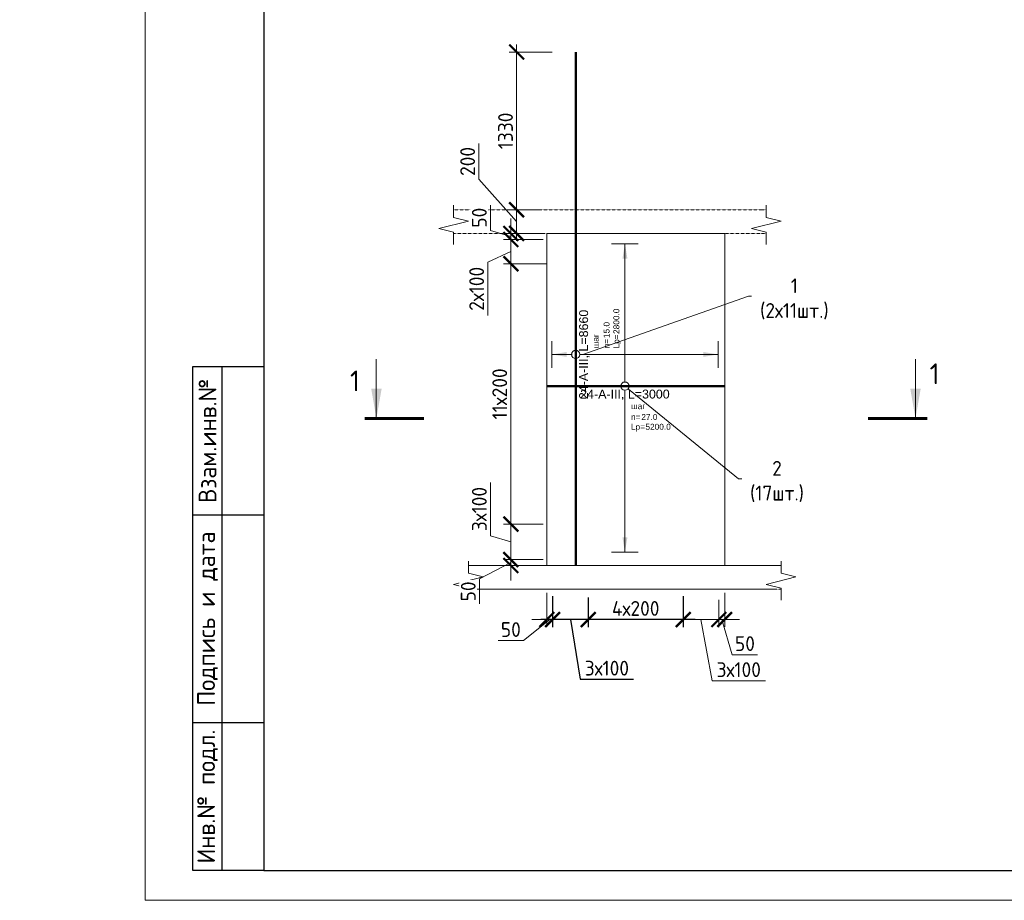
# Model space of a CAD drawing. Header units: millimetres. Extents: x 263826 to 1718326, y -423071 to 70137.
# Tile 335 of 486: x 635115 to 651712, y -198192 to -183342. Entities that reach past the tile are written whole.
import ezdxf
from ezdxf import colors
from ezdxf.entities.mleader import LeaderData, LeaderLine
from ezdxf.enums import TextEntityAlignment as Align
from ezdxf.math import Vec2, Vec3

# ---------------------------------------------------------------- set-up
doc = ezdxf.new("R2010")
doc.units = ezdxf.units.MM
doc.set_wipeout_variables(frame=1)
doc.linetypes.add('01 Штриховая _4 мм_', pattern=[6, 3.5, -2.5])
for name, color, linetype, lineweight in [('AF_Perekritie', 90, 'Continuous', 18), ('AF_Stena', 90, 'Continuous', 18), ('KR_Fundament', 253, 'Continuous', 18), ('АрмСтер', 2, 'Continuous', 50), ('Выноски', 20, 'Continuous', 20), ('подоснова', 151, 'Continuous', 5), ('размер', 1, 'Continuous', 25), ('РАЗМЕРЫ', 1, 'Continuous', 9), ('Текст', 7, 'Continuous', 25), ('ТОНКИЕ', 7, 'Continuous', 9)]:
    doc.layers.add(name, color=color, linetype=linetype, lineweight=lineweight)
doc.layers.add('PDF7_Text', color=7, linetype='Continuous')
doc.layers.add('ТОЛСТЫЕ_ОСНОВНЫЕ', color=6, linetype='Continuous')
doc.layers.add('АрмСтер_атрибуты', color=2, linetype='Continuous', lineweight=0, plot=False)
doc.styles.add('GOST-2.304_Type-B', font='GOST_Common.ttf')
doc.styles.add('PDF Times New Roman', font='times.ttf')
doc.styles.get("Standard").update_dxf_attribs({"font": 'arial.ttf'})
doc.styles.add('style1', font='GOST_Common.ttf', dxfattribs={"height": 500})
doc.styles.add('Аннотативный', font='arial.ttf')
doc.styles.add('ГОСТ', font='GOST_Common.ttf')
doc.dimstyles.new('мой 25', dxfattribs={"dimscale": 100, "dimtxt": 2.5, "dimasz": 2.5, "dimexe": 1.25, "dimexo": 0.625, "dimtad": 1, "dimdec": 0, "dimlfac": 0.5, "dimtxsty": 'GOST-2.304_Type-B', "dimblk": 'ARCHTICK', "dimcen": 2.5, "dimdle": 1.25, "dimaunit": 1, "dimadec": 1, "dimazin": 2, "dimtfac": 1, "dimtdec": 0, "dimtmove": 1, "dimatfit": 3, "dimfxl": 6, "dimfxlon": 1, "dimtfill": 1, "dimlwd": -1, "dimlwe": -1, "dimarcsym": 0})
doc.dimstyles.new('СПДС', dxfattribs={"dimscale": 100, "dimtxt": 2.5, "dimasz": 2.5, "dimexe": 1.25, "dimexo": 0, "dimtad": 1, "dimdec": 0, "dimtxsty": 'GOST-2.304_Type-B', "dimblk": 'ARCHTICK', "dimcen": 2.5, "dimdle": 2, "dimadec": 0, "dimazin": 2, "dimtfac": 0.75, "dimtdec": 0, "dimtmove": 1, "dimatfit": 3, "dimfxl": 1, "dimtolj": 1, "dimarcsym": 1})

# ---------------------------------------------------------------- blocks, each defined once
blk = doc.blocks.new('штамп кж1.1')
at = {"layer": 'PDF7_Text', "insert": (410912, -84467), "char_height": 180, "width": 6881.02, "attachment_point": 7, "style": 'PDF Times New Roman'}
blk.add_mtext('\\pi1015.18152;Жилой дом со встроенными помещениями \\P\\pi311.27381;общественно-делового и коммерческого назначения на \\P\\pi667.38051;первом этаже здания и встроенно-пристроенным \\P\\pi874.76335;поликлиническим учреждением (поз. 2.2-2.3)', dxfattribs=at)
at = {"layer": 'Текст', "color": 7, "insert": (411117, -81801), "char_height": 250, "attachment_point": 1, "style": 'ГОСТ'}
blk.add_mtext_dynamic_manual_height_columns('\\pi594.35517;{\\fTimes New Roman|b0|i0|c204|p18;\\C256;Строительство жилого комплекса со  встроенными помещениями \\P\\pi1441.86779;общественного-делового, коммерческого назначения и \\P\\pi41.3631;поликлиническим учреждением по адресу: г. Чита, ул. 1-я Коллективная}', width=11543.07, gutter_width=12.5, heights=[0], dxfattribs=at)
blk = doc.blocks.new('*U46')
at = {"layer": 'ТОЛСТЫЕ_ОСНОВНЫЕ'}
for p, q in [((8, 5), (8, 90)), ((8, 90), (20, 90)), ((13, 5), (13, 90)), ((8, 65), (20, 65)), ((8, 30), (20, 30)), ((20, 5), (8, 5))]:
    blk.add_line(p, q, dxfattribs=at)
at = {"layer": 'ТОЛСТЫЕ_ОСНОВНЫЕ', "color": 6}
blk.add_lwpolyline([(20, 5), (415, 5), (415, 292), (20, 292)], close=True, dxfattribs=at)
at = {"layer": 'ТОНКИЕ'}
blk.add_lwpolyline([(0, 0), (420, 0), (420, 297), (0, 297)], close=True, dxfattribs=at)
at = {"layer": 'Текст', "style": 'style1'}
for s, p in [('Взам.инв.№', (10.5, 77.5)), ('Подпись и дата', (10.5, 47.5)), ('Инв.№ подл.', (10.5, 17.5))]:
    blk.add_text(s, height=3, rotation=90, dxfattribs=at).set_placement(p, align=Align.MIDDLE)
blk = doc.blocks.new('_None')
blk = doc.blocks.new('*U63')
at = {"layer": 'РАЗМЕРЫ'}
for p, q in [((112.5, 1200), (-112.5, 1200)), ((112.5, -1400), (-112.5, -1400))]:
    blk.add_line(p, q, dxfattribs=at)
at = {"layer": 'РАЗМЕРЫ', "ltscale": 15}
blk.add_line((0, -1400), (0, 1200), dxfattribs=at)
at = {"layer": 'РАЗМЕРЫ'}
for points in [[(0, 1200), (20.9, 1074.8), (-20.9, 1074.8)], [(0, -1400), (20.9, -1274.8), (-20.9, -1274.8)]]:
    blk.add_solid(points, dxfattribs=at)
at = {"layer": 'АрмСтер_атрибуты', "color": 215, "ltscale": 15, "style": 'Аннотативный'}
for s, p in [('шаг', (51.4, -194.2)), ('n=', (51.4, -285.1)), ('Lр=', (50.2, -367.8))]:
    blk.add_text(s, height=50, dxfattribs=at).set_placement(p)
at = {"layer": 'АрмСтер_атрибуты', "style": 'Аннотативный', "flags": 8}
blk.add_attdef('ПОЗ', (110, 29.6), '', height=75, dxfattribs=at)
at = {"layer": 'АрмСтер_атрибуты', "flags": 9}
for tag, p in [('МАССА', (-1033.5, -10.5)), ('ОБОЗНАЧЕНИЕ', (-1033.5, -124.4))]:
    blk.add_attdef(tag, p, '', height=75, dxfattribs=at)
at = {"layer": 'АрмСтер_атрибуты', "color": 215, "style": 'Аннотативный'}
for tag, p, flags in [('ШАГ', (190.9, -194.2), 10), ('КОЛ', (138, -285.1), 8), ('ШИРИНА', (172.9, -367.8), 8)]:
    blk.add_attdef(tag, p, '', height=50, dxfattribs=dict(at, flags=flags))
at = {"linetype": 'Continuous', "lineweight": 0}
blk.add_wipeout([(35, 0), (28.3, 20.6), (10.8, 33.3), (-10.8, 33.3), (-28.3, 20.6), (-35, 0), (-28.3, -20.6), (-10.8, -33.3), (10.8, -33.3), (28.3, -20.6)], dxfattribs=at)
at = {"color": 0, "linetype": 'ByBlock', "lineweight": -2, "ltscale": 100}
blk.add_line((-657.5, 0), (842.5, 0), dxfattribs=at)
at = {"layer": 'РАЗМЕРЫ'}
blk.add_circle((0, 0), 35, dxfattribs=at)
at = {"layer": 'АрмСтер_атрибуты', "style": 'Аннотативный', "flags": 8}
blk.add_attdef('НАИМЕНОВАНИЕ', text='', height=75, dxfattribs=at).set_placement((0, -29.3), align=Align.TOP_CENTER)
blk = doc.blocks.new('*U564')
at = {"layer": 'РАЗМЕРЫ'}
for p, q in [((112.5, 200), (-112.5, 200)), ((112.5, -1200), (-112.5, -1200))]:
    blk.add_line(p, q, dxfattribs=at)
at = {"layer": 'РАЗМЕРЫ', "ltscale": 15}
blk.add_line((0, -1200), (0, 200), dxfattribs=at)
at = {"layer": 'РАЗМЕРЫ'}
for points in [[(0, 200), (20.9, 74.8), (-20.9, 74.8)], [(0, -1200), (20.9, -1074.8), (-20.9, -1074.8)]]:
    blk.add_solid(points, dxfattribs=at)
at = {"layer": 'АрмСтер_атрибуты', "color": 215, "ltscale": 15, "style": 'Аннотативный'}
for s, p in [('шаг', (51.4, -194.2)), ('n=', (51.4, -285.1)), ('Lр=', (50.2, -367.8))]:
    blk.add_text(s, height=50, dxfattribs=at).set_placement(p)
at = {"layer": 'АрмСтер_атрибуты', "style": 'Аннотативный', "flags": 8}
blk.add_attdef('ПОЗ', (110, 29.6), '', height=75, dxfattribs=at)
at = {"layer": 'АрмСтер_атрибуты', "flags": 9}
for tag, p in [('МАССА', (-2096, -10.5)), ('ОБОЗНАЧЕНИЕ', (-2096, -124.4))]:
    blk.add_attdef(tag, p, '', height=75, dxfattribs=at)
at = {"layer": 'АрмСтер_атрибуты', "color": 215, "style": 'Аннотативный'}
for tag, p, flags in [('ШАГ', (190.9, -194.2), 10), ('КОЛ', (138, -285.1), 8), ('ШИРИНА', (172.9, -367.8), 8)]:
    blk.add_attdef(tag, p, '', height=50, dxfattribs=dict(at, flags=flags))
at = {"linetype": 'Continuous', "lineweight": 0}
blk.add_wipeout([(35, 0), (28.3, 20.6), (10.8, 33.3), (-10.8, 33.3), (-28.3, 20.6), (-35, 0), (-28.3, -20.6), (-10.8, -33.3), (10.8, -33.3), (28.3, -20.6)], dxfattribs=at)
at = {"color": 0, "linetype": 'ByBlock', "lineweight": -2, "ltscale": 100}
blk.add_line((-1780, 0), (2550, 0), dxfattribs=at)
at = {"layer": 'РАЗМЕРЫ'}
blk.add_circle((0, 0), 35, dxfattribs=at)
at = {"layer": 'АрмСтер_атрибуты', "style": 'Аннотативный', "flags": 8}
blk.add_attdef('НАИМЕНОВАНИЕ', text='', height=75, dxfattribs=at).set_placement((0, -29.3), align=Align.TOP_CENTER)
blk = doc.blocks.new('_ArchTick')
at = {"color": 0, "linetype": 'ByBlock', "const_width": 0.15}
blk.add_lwpolyline([(-0.5, -0.5), (0.5, 0.5)], dxfattribs=at)
blk = doc.blocks.new('*D446')
at = {"layer": 'DEFPOINTS', "color": 0, "transparency": 16777216}
for p in [(646999, -192947), (646899, -193062), (646999, -193457)]:
    blk.add_point(p, dxfattribs=at)
at = {"layer": 'РАЗМЕРЫ', "color": 0, "linetype": 'Continuous', "transparency": 16777216}
for p, q in [((646999, -193009), (646999, -193582)), ((646899, -193125), (646899, -193582)), ((646899, -193457), (646649, -193457)), ((646899, -193457), (646999, -193457)), ((646899, -193457), (646999, -193457)), ((646949, -193457), (647127, -194051)), ((646999, -193457), (647249, -193457)), ((647127, -194051), (647552, -194051))]:
    blk.add_line(p, q, dxfattribs=at)
at = {"layer": 'РАЗМЕРЫ', "color": 0, "transparency": 16777216, "xscale": 250, "yscale": 250, "zscale": 250}
blk.add_blockref('_ArchTick', (646899, -193457), dxfattribs=at)
at = {"layer": 'РАЗМЕРЫ', "color": 0, "transparency": 16777216, "xscale": 250, "yscale": 250, "zscale": 250, "rotation": 180}
blk.add_blockref('_ArchTick', (646999, -193457), dxfattribs=at)
at = {"layer": 'РАЗМЕРЫ', "color": 0, "lineweight": 0, "transparency": 16777216, "insert": (647340, -193863), "char_height": 250, "attachment_point": 5, "style": 'GOST-2.304_Type-B', "bg_fill": 3, "box_fill_scale": 1.1, "bg_fill_color": 256, "bg_fill_true_color": 13158600, "bg_fill_transparency": 0}
blk.add_mtext('50', dxfattribs=at)
blk = doc.blocks.new('*D447')
at = {"layer": 'DEFPOINTS', "color": 0, "transparency": 16777216}
for p in [(643999, -192947), (644099, -193062), (643999, -193457)]:
    blk.add_point(p, dxfattribs=at)
at = {"layer": 'РАЗМЕРЫ', "color": 0, "linetype": 'Continuous', "transparency": 16777216}
for p, q in [((643999, -193009), (643999, -193582)), ((644099, -193125), (644099, -193582)), ((644049, -193457), (643607, -193813)), ((643999, -193457), (643749, -193457)), ((644099, -193457), (643999, -193457)), ((644099, -193457), (643999, -193457)), ((644099, -193457), (644349, -193457)), ((643607, -193813), (643182, -193813))]:
    blk.add_line(p, q, dxfattribs=at)
at = {"layer": 'РАЗМЕРЫ', "color": 0, "transparency": 16777216, "xscale": 250, "yscale": 250, "zscale": 250}
blk.add_blockref('_ArchTick', (643999, -193457), dxfattribs=at)
at = {"layer": 'РАЗМЕРЫ', "color": 0, "transparency": 16777216, "xscale": 250, "yscale": 250, "zscale": 250, "rotation": 180}
blk.add_blockref('_ArchTick', (644099, -193457), dxfattribs=at)
at = {"layer": 'РАЗМЕРЫ', "color": 0, "lineweight": 0, "transparency": 16777216, "insert": (643394, -193626), "char_height": 250, "attachment_point": 5, "style": 'GOST-2.304_Type-B', "bg_fill": 3, "box_fill_scale": 1.1, "bg_fill_color": 256, "bg_fill_true_color": 13158600, "bg_fill_transparency": 0}
blk.add_mtext('50', dxfattribs=at)
blk = doc.blocks.new('*D448')
at = {"layer": 'DEFPOINTS', "color": 0, "transparency": 16777216}
for p in [(646299, -193063, 720), (646899, -193163), (646299, -193458)]:
    blk.add_point(p, dxfattribs=at)
at = {"layer": 'РАЗМЕРЫ', "color": 0, "linetype": 'Continuous', "transparency": 16777216}
for p, q in [((646299, -193159), (646299, -193583)), ((646899, -193225), (646899, -193583)), ((647024, -193458), (646174, -193458)), ((646599, -193458), (646786, -194490)), ((646786, -194490), (647686, -194490))]:
    blk.add_line(p, q, dxfattribs=at)
at = {"layer": 'РАЗМЕРЫ', "color": 0, "transparency": 16777216, "xscale": 250, "yscale": 250, "zscale": 250, "rotation": 180}
blk.add_blockref('_ArchTick', (646299, -193458), dxfattribs=at)
at = {"layer": 'РАЗМЕРЫ', "color": 0, "transparency": 16777216, "xscale": 250, "yscale": 250, "zscale": 250}
blk.add_blockref('_ArchTick', (646899, -193458), dxfattribs=at)
at = {"layer": 'РАЗМЕРЫ', "color": 0, "lineweight": 0, "transparency": 16777216, "insert": (647236, -194302), "char_height": 250, "attachment_point": 5, "style": 'GOST-2.304_Type-B', "bg_fill": 3, "box_fill_scale": 1.1, "bg_fill_color": 256, "bg_fill_true_color": 13158600, "bg_fill_transparency": 0}
blk.add_mtext('3х100', dxfattribs=at)
blk = doc.blocks.new('*D449')
at = {"layer": 'DEFPOINTS', "color": 0, "transparency": 16777216}
for p in [(644699, -193083, 720), (646299, -193063, 720), (644699, -193458)]:
    blk.add_point(p, dxfattribs=at)
at = {"layer": 'размер', "color": 0, "lineweight": -2, "transparency": 16777216}
for p, q in [((644699, -193083), (644699, -193583)), ((646299, -193063), (646299, -193583)), ((646499, -193458), (644499, -193458))]:
    blk.add_line(p, q, dxfattribs=at)
at = {"layer": 'размер', "color": 0, "lineweight": -2, "transparency": 16777216, "xscale": 250, "yscale": 250, "zscale": 250, "rotation": 180}
blk.add_blockref('_ArchTick', (644699, -193458), dxfattribs=at)
at = {"layer": 'размер', "color": 0, "lineweight": -2, "transparency": 16777216, "xscale": 250, "yscale": 250, "zscale": 250}
blk.add_blockref('_ArchTick', (646299, -193458), dxfattribs=at)
at = {"layer": 'размер', "color": 0, "transparency": 16777216, "insert": (645499, -193270), "char_height": 250, "attachment_point": 5, "style": 'GOST-2.304_Type-B'}
blk.add_mtext('\\A1;4х200', dxfattribs=at)
blk = doc.blocks.new('*D450')
at = {"layer": 'DEFPOINTS', "color": 0, "transparency": 16777216}
for p in [(644098, -193064, 720), (644699, -193163), (644098, -193458)]:
    blk.add_point(p, dxfattribs=at)
at = {"layer": 'размер', "color": 0, "lineweight": -2, "transparency": 16777216}
for p, q in [((644098, -193064), (644098, -193583)), ((644699, -193163), (644699, -193583)), ((644899, -193458), (643898, -193458)), ((644398, -193458), (644563, -194465)), ((644563, -194465), (645463, -194465))]:
    blk.add_line(p, q, dxfattribs=at)
at = {"layer": 'размер', "color": 0, "lineweight": -2, "transparency": 16777216, "xscale": 250, "yscale": 250, "zscale": 250, "rotation": 180}
blk.add_blockref('_ArchTick', (644098, -193458), dxfattribs=at)
at = {"layer": 'размер', "color": 0, "lineweight": -2, "transparency": 16777216, "xscale": 250, "yscale": 250, "zscale": 250}
blk.add_blockref('_ArchTick', (644699, -193458), dxfattribs=at)
at = {"layer": 'размер', "color": 0, "transparency": 16777216, "insert": (645013, -194277), "char_height": 250, "attachment_point": 5, "style": 'GOST-2.304_Type-B'}
blk.add_mtext('\\A1;3х100', dxfattribs=at)
blk = doc.blocks.new('*D499')
at = {"layer": 'DEFPOINTS', "color": 0, "lineweight": 0, "transparency": 16777216}
for p in [(643492, -186547), (643960, -186547), (643960, -186947)]:
    blk.add_point(p, dxfattribs=at)
at = {"layer": 'РАЗМЕРЫ', "color": 0, "linetype": 'Continuous', "transparency": 16777216}
for p, q in [((642853, -186032), (642853, -185432)), ((643492, -186747), (642853, -186032)), ((643898, -186547), (643367, -186547)), ((643492, -187072), (643492, -186422)), ((643898, -186947), (643367, -186947))]:
    blk.add_line(p, q, dxfattribs=at)
at = {"layer": 'РАЗМЕРЫ', "color": 0, "transparency": 16777216, "xscale": 250, "yscale": 250, "zscale": 250}
for p, rotation in [((643492, -186547), 90), ((643492, -186947), 270)]:
    blk.add_blockref('_ArchTick', p, dxfattribs=dict(at, rotation=rotation))
at = {"layer": 'РАЗМЕРЫ', "color": 0, "lineweight": 0, "transparency": 16777216, "insert": (642666, -185732), "char_height": 250, "attachment_point": 5, "rotation": 90, "style": 'GOST-2.304_Type-B', "bg_fill": 3, "box_fill_scale": 1.1, "bg_fill_color": 256, "bg_fill_true_color": 13158600, "bg_fill_transparency": 0}
blk.add_mtext('200', dxfattribs=at)
blk = doc.blocks.new('*D459')
at = {"layer": 'DEFPOINTS', "color": 0, "transparency": 16777216}
for p in [(643492, -183887), (644607, -183887), (643960, -186547)]:
    blk.add_point(p, dxfattribs=at)
at = {"layer": 'РАЗМЕРЫ', "color": 0, "linetype": 'Continuous', "transparency": 16777216}
for p, q in [((644092, -183887), (643367, -183887)), ((643492, -186672), (643492, -183762)), ((643898, -186547), (643367, -186547))]:
    blk.add_line(p, q, dxfattribs=at)
at = {"layer": 'РАЗМЕРЫ', "color": 0, "transparency": 16777216, "xscale": 250, "yscale": 250, "zscale": 250}
for p, rotation in [((643492, -183887), 90), ((643492, -186547), 270)]:
    blk.add_blockref('_ArchTick', p, dxfattribs=dict(at, rotation=rotation))
at = {"layer": 'РАЗМЕРЫ', "color": 0, "lineweight": 0, "transparency": 16777216, "insert": (643304, -185217), "char_height": 250, "attachment_point": 5, "rotation": 90, "style": 'GOST-2.304_Type-B', "bg_fill": 3, "box_fill_scale": 1.1, "bg_fill_color": 256, "bg_fill_true_color": 13158600, "bg_fill_transparency": 0}
blk.add_mtext('1330', dxfattribs=at)
blk = doc.blocks.new('*D565')
at = {"layer": 'DEFPOINTS', "color": 0, "transparency": 16777216}
for p in [(643394, -186947), (643999, -186947), (643999, -187047)]:
    blk.add_point(p, dxfattribs=at)
at = {"layer": 'РАЗМЕРЫ', "color": 0, "linetype": 'Continuous', "transparency": 16777216}
for p, q in [((643051, -186894), (643051, -186469)), ((643394, -186947), (643394, -186697)), ((643394, -186997), (643051, -186894)), ((643937, -186947), (643269, -186947)), ((643937, -187047), (643269, -187047)), ((643394, -187047), (643394, -186947)), ((643394, -187047), (643394, -186947)), ((643394, -187047), (643394, -187297))]:
    blk.add_line(p, q, dxfattribs=at)
at = {"layer": 'РАЗМЕРЫ', "color": 0, "transparency": 16777216, "xscale": 250, "yscale": 250, "zscale": 250}
for p, rotation in [((643394, -186947), 270), ((643394, -187047), 90)]:
    blk.add_blockref('_ArchTick', p, dxfattribs=dict(at, rotation=rotation))
at = {"layer": 'РАЗМЕРЫ', "color": 0, "lineweight": 0, "transparency": 16777216, "insert": (642863, -186681), "char_height": 250, "attachment_point": 5, "rotation": 90, "style": 'GOST-2.304_Type-B', "bg_fill": 3, "box_fill_scale": 1.1, "bg_fill_color": 256, "bg_fill_true_color": 13158600, "bg_fill_transparency": 0}
blk.add_mtext('50', dxfattribs=at)
blk = doc.blocks.new('*D745')
at = {"layer": 'DEFPOINTS', "color": 0, "transparency": 16777216}
for p in [(643394, -192447), (643999, -192447), (643999, -192547)]:
    blk.add_point(p, dxfattribs=at)
at = {"layer": 'РАЗМЕРЫ', "color": 0, "linetype": 'Continuous', "transparency": 16777216}
for p, q in [((643394, -192447), (643394, -192197)), ((643394, -192497), (642863, -192770)), ((643937, -192447), (643269, -192447)), ((643394, -192547), (643394, -192447)), ((643394, -192547), (643394, -192447)), ((643937, -192547), (643269, -192547)), ((643394, -192547), (643394, -192797)), ((642863, -192770), (642863, -193195))]:
    blk.add_line(p, q, dxfattribs=at)
at = {"layer": 'РАЗМЕРЫ', "color": 0, "transparency": 16777216, "xscale": 250, "yscale": 250, "zscale": 250}
for p, rotation in [((643394, -192447), 270), ((643394, -192547), 90)]:
    blk.add_blockref('_ArchTick', p, dxfattribs=dict(at, rotation=rotation))
at = {"layer": 'РАЗМЕРЫ', "color": 0, "lineweight": 0, "transparency": 16777216, "insert": (642676, -192983), "char_height": 250, "attachment_point": 5, "rotation": 90, "style": 'GOST-2.304_Type-B', "bg_fill": 3, "box_fill_scale": 1.1, "bg_fill_color": 256, "bg_fill_true_color": 13158600, "bg_fill_transparency": 0}
blk.add_mtext('50', dxfattribs=at)
blk = doc.blocks.new('*D746')
at = {"layer": 'DEFPOINTS', "color": 0, "transparency": 16777216}
for p in [(643999, -187047), (643394, -187457), (643687, -187457)]:
    blk.add_point(p, dxfattribs=at)
at = {"layer": 'РАЗМЕРЫ', "color": 0, "linetype": 'Continuous', "transparency": 16777216}
for p, q in [((643937, -187047), (643269, -187047)), ((643394, -186922), (643394, -187582)), ((643394, -187252), (643006, -187430)), ((643006, -187430), (643006, -188330)), ((643624, -187457), (643269, -187457))]:
    blk.add_line(p, q, dxfattribs=at)
at = {"layer": 'РАЗМЕРЫ', "color": 0, "transparency": 16777216, "xscale": 250, "yscale": 250, "zscale": 250}
for p, rotation in [((643394, -187047), 90), ((643394, -187457), 270)]:
    blk.add_blockref('_ArchTick', p, dxfattribs=dict(at, rotation=rotation))
at = {"layer": 'РАЗМЕРЫ', "color": 0, "lineweight": 0, "transparency": 16777216, "insert": (642818, -187880), "char_height": 250, "attachment_point": 5, "rotation": 90, "style": 'GOST-2.304_Type-B', "bg_fill": 3, "box_fill_scale": 1.1, "bg_fill_color": 256, "bg_fill_true_color": 13158600, "bg_fill_transparency": 0}
blk.add_mtext('2х100', dxfattribs=at)
blk = doc.blocks.new('*D1743')
at = {"layer": 'DEFPOINTS', "color": 0, "transparency": 16777216}
for p in [(643394, -191847), (643999, -191847), (643900, -192447)]:
    blk.add_point(p, dxfattribs=at)
at = {"layer": 'РАЗМЕРЫ', "color": 0, "linetype": 'Continuous', "transparency": 16777216}
for p, q in [((643051, -192044), (643051, -191144)), ((643937, -191847), (643269, -191847)), ((643394, -192572), (643394, -191722)), ((643394, -192147), (643051, -192044)), ((643837, -192447), (643269, -192447))]:
    blk.add_line(p, q, dxfattribs=at)
at = {"layer": 'РАЗМЕРЫ', "color": 0, "transparency": 16777216, "xscale": 250, "yscale": 250, "zscale": 250}
for p, rotation in [((643394, -191847), 90), ((643394, -192447), 270)]:
    blk.add_blockref('_ArchTick', p, dxfattribs=dict(at, rotation=rotation))
at = {"layer": 'РАЗМЕРЫ', "color": 0, "lineweight": 0, "transparency": 16777216, "insert": (642863, -191594), "char_height": 250, "attachment_point": 5, "rotation": 90, "style": 'GOST-2.304_Type-B', "bg_fill": 3, "box_fill_scale": 1.1, "bg_fill_color": 256, "bg_fill_true_color": 13158600, "bg_fill_transparency": 0}
blk.add_mtext('3х100', dxfattribs=at)
blk = doc.blocks.new('*D1744')
at = {"layer": 'DEFPOINTS', "color": 0, "transparency": 16777216}
for p in [(643394, -187457), (644059, -187457), (643968, -191847)]:
    blk.add_point(p, dxfattribs=at)
at = {"layer": 'РАЗМЕРЫ', "color": 0, "linetype": 'Continuous', "transparency": 16777216}
for p, q in [((643394, -191972), (643394, -187332)), ((643994, -187457), (643269, -187457)), ((643906, -191847), (643269, -191847))]:
    blk.add_line(p, q, dxfattribs=at)
at = {"layer": 'РАЗМЕРЫ', "color": 0, "transparency": 16777216, "xscale": 250, "yscale": 250, "zscale": 250}
for p, rotation in [((643394, -187457), 90), ((643394, -191847), 270)]:
    blk.add_blockref('_ArchTick', p, dxfattribs=dict(at, rotation=rotation))
at = {"layer": 'РАЗМЕРЫ', "color": 0, "lineweight": 0, "transparency": 16777216, "insert": (643207, -189652), "char_height": 250, "attachment_point": 5, "rotation": 90, "style": 'GOST-2.304_Type-B', "bg_fill": 3, "box_fill_scale": 1.1, "bg_fill_color": 256, "bg_fill_true_color": 13158600, "bg_fill_transparency": 0}
blk.add_mtext('11х200', dxfattribs=at)

msp = doc.modelspace()

# ---------------------------------------------------------------- hatches: boundary and pattern name
at = {"layer": 'Выноски'}
for points in [[(641128.22313, -190064.69806), (641216.38662, -189564.69803), (641040.05963, -189564.69803)], [(650214.93341, -190064.69806), (650303.09691, -189564.69803), (650126.76992, -189564.69803)]]:
    msp.add_hatch(color=256, dxfattribs=at).paths.add_polyline_path(points, flags=0)

# ---------------------------------------------------------------- linework, layer by layer
at = {"layer": 'AF_Perekritie', "linetype": '01 Штриховая _4 мм_', "lineweight": 9}
for p, q in [((647619.05167, -186546.71297, 3100), (642428.2227, -186546.71297, 3100)), ((647619.15089, -186546.71297, 3100), (647700.50726, -186546.71297, 3100)), ((647700.50726, -186946.71297, 3100), (647619.15089, -186946.71297, 3100)), ((647869.15089, -192546.71297, 3100), (647950.50726, -192546.71297, 3100)), ((647950.50726, -192946.71297, 3100), (647869.15089, -192946.71297, 3100))]:
    msp.add_line(p, q, dxfattribs=at)
at = {"layer": 'AF_Perekritie', "linetype": '01 Штриховая _4 мм_', "lineweight": 0}
msp.add_line((642428.2227, -186946.71297, 3100), (647619.05167, -186946.71297, 3100), dxfattribs=at)
at = {"layer": 'AF_Stena', "lineweight": 0}
for p, q in [((646499.00178, -186946.71297, 3100), (643999.00178, -186946.71297, 3100)), ((643999.00178, -186946.71297, 3100), (643999.00178, -192426.71297, 3100)), ((646999.00178, -192426.71297, 3100), (646999.00178, -186946.71297, 3100))]:
    msp.add_line(p, q, dxfattribs=at)
at = {"layer": 'AF_Stena', "lineweight": 20, "elevation": 3100}
for points in [[(642428.2227, -186621.71297), (642428.2227, -186471.71297)], [(647700.50726, -186621.71297), (647700.50726, -186471.71297)], [(642428.2227, -186621.71297), (642428.2227, -186676.71317)], [(642428.2227, -186676.71317), (642678.2227, -186739.21317)], [(647700.50726, -186621.71297), (647700.50726, -186676.71317)], [(647700.50726, -186676.71317), (647950.50726, -186739.21317)], [(642678.2227, -186739.21317), (642178.2227, -186864.21317)], [(642178.2227, -186864.21317), (642428.2227, -186926.71317)], [(647950.50726, -186739.21317), (647450.50726, -186864.21317)], [(647450.50726, -186864.21317), (647700.50726, -186926.71317)], [(642428.2227, -186926.71317), (642428.2227, -186981.71337)], [(642428.2227, -186981.71337), (642428.2227, -187131.71337)], [(647700.50726, -186926.71317), (647700.50726, -186981.71337)], [(647700.50726, -186981.71337), (647700.50726, -187131.71337)], [(642678.2227, -192621.71297), (642678.2227, -192471.71297)], [(647950.50726, -192621.71297), (647950.50726, -192471.71297)], [(642678.2227, -192621.71297), (642678.2227, -192676.71317)], [(642678.2227, -192676.71317), (642928.2227, -192739.21317)], [(647950.50726, -192621.71297), (647950.50726, -192676.71317)], [(647950.50726, -192676.71317), (648200.50726, -192739.21317)], [(642928.2227, -192739.21317), (642428.2227, -192864.21317)], [(648200.50726, -192739.21317), (647700.50726, -192864.21317)], [(642428.2227, -192864.21317), (642678.2227, -192926.71317)], [(642678.2227, -192926.71317), (642678.2227, -192981.71337)], [(642678.2227, -192981.71337), (642678.2227, -193131.71337)], [(647700.50726, -192864.21317), (647950.50726, -192926.71317)], [(647950.50726, -192926.71317), (647950.50726, -192981.71337)], [(647950.50726, -192981.71337), (647950.50726, -193131.71337)]]:
    msp.add_lwpolyline(points, dxfattribs=at)
at = {"layer": 'Выноски'}
for p, q in [((641125.08527, -190064.69806, 3100), (641125.08527, -189064.69804, 3100)), ((650214.93341, -190064.69806, 3100), (650214.93341, -189064.698, 3100))]:
    msp.add_line(p, q, dxfattribs=at)
at = {"layer": 'Выноски', "elevation": 3100}
for points in [[(641928.22317, -190064.69806, 50, 50, 0), (640928.22312, -190064.69806, 50, 50, 0)], [(649414.93337, -190064.69806, 50, 50, 0), (650414.93342, -190064.69806, 50, 50, 0)]]:
    msp.add_lwpolyline(points, format="xyseb", dxfattribs=at)

# ---------------------------------------------------------------- block references
at = {"xscale": 100, "yscale": 100, "zscale": 100}
msp.add_blockref('*U46', (637230.77, -198191.77617, 3100), dxfattribs=at)
at = {"layer": 'размер'}
for p in [(120612.64314, -111557.55482, 3100), (165719.48801, -111557.55482, 3100)]:
    msp.add_blockref('штамп кж1.1', p, dxfattribs=at)

# ---------------------------------------------------------------- texts
at = {"layer": 'Выноски', "style": 'GOST-2.304_Type-B'}
for height, p in [(350.00002, (650454.30049, -189487.83097, 3100)), (350.00001, (640682.97974, -189607.64678, 3100))]:
    msp.add_text('1', height=height, dxfattribs=at).set_placement(p)
at = {"layer": 'Текст', "color": 7, "char_height": 250, "attachment_point": 1, "style": 'ГОСТ'}
for s, insert in [('\\pi3500;{\\C0;\\P\\pi1371.59091;План пилонов} 2-5-го этажа{\\H1.83333x; }', (480882.14484, -196191.77617, 3100)), ('\\pi3500;{\\C256;\\P\\pi2264.39394;Пилон П1 (2-5ЭТ)}', (531470.96759, -196191.77617, 3100)), ('\\pi3500;{\\C256;\\P\\pi2239.39394;Пилон П2 (2-5ЭТ)}', (576577.81247, -196191.77617, 3100)), ('\\pi3500;{\\C256;\\P\\pi2282.19697;Пилон П3(2-5ЭТ)}', (621684.65734, -196191.77617, 3100))]:
    msp.add_mtext_dynamic_manual_height_columns(s, width=7000, gutter_width=12.5, heights=[1500], dxfattribs=dict(at, insert=insert))

# ---------------------------------------------------------------- leaders
at = {"layer": 'подоснова'}
ml = msp.add_multileader_mtext('Standard', dxfattribs=at)
ml.set_content('1 (2х11шт.)', color=256, style='GOST-2.304_Type-B')
ml.set_leader_properties(color=256, linetype='ByLayer', lineweight=15)
ml.set_arrow_properties(name='NONE')
ml.build(insert=Vec2(0, 0))
ml.multileader.update_dxf_attribs({"text_left_attachment_type": 6, "text_right_attachment_type": 6, "dogleg_length": 10, "arrow_head_size": 18})
ctx = ml.context
ctx.base_point, ctx.char_height, ctx.arrow_head_size, ctx.landing_gap_size, ctx.plane_origin = Vec3(647410.2416, -188004.1229, 3100), 250, 18, 20, Vec3(644202.9474, -186671.03838, 3100)
ctx.left_attachment, ctx.right_attachment, ctx.text_align_type = 6, 6, 1
notes = []
notes.append((ctx, [(0, (1, 1, 0), (647400.2416, -188004.1229, 3100), (1, 0), 10, [(0, [(644606.84059, -188986.71297, 3100)], 0, [])])]))
ctx.mtext.insert, ctx.mtext.width, ctx.mtext.alignment, ctx.mtext.flow_direction = Vec3(648173.04463, -187704.1229, 3100), 22.8977991, 2, 5
ml = msp.add_multileader_mtext('Standard', dxfattribs=at)
ml.set_content('2 (17шт.)', color=256, style='GOST-2.304_Type-B')
ml.set_leader_properties(color=256, linetype='ByLayer', lineweight=15)
ml.set_arrow_properties(name='NONE')
ml.build(insert=Vec2(0, 0))
ml.multileader.update_dxf_attribs({"text_left_attachment_type": 6, "text_right_attachment_type": 6, "dogleg_length": 10, "arrow_head_size": 18})
ctx = ml.context
ctx.base_point, ctx.char_height, ctx.arrow_head_size, ctx.landing_gap_size, ctx.plane_origin = Vec3(647242.68679, -191083.22642, 3100), 250, 18, 20, Vec3(644476.83419, -189712.05631, 3100)
ctx.left_attachment, ctx.right_attachment, ctx.text_align_type = 6, 6, 1
notes.append((ctx, [(0, (1, 1, 0), (647232.68679, -191083.22642, 3100), (1, 0), 10, [(0, [(645317.41915, -189521.09383, 3100)], 0, [])])]))
ctx.mtext.insert, ctx.mtext.width, ctx.mtext.alignment, ctx.mtext.flow_direction = Vec3(647880.48982, -190783.22642, 3100), 22.8977991, 2, 5
for ctx, leaders in notes:
    for number, flags, end, landing, length, lines in leaders:
        leader = LeaderData()
        leader.index, (leader.has_last_leader_line, leader.has_dogleg_vector, leader.attachment_direction) = number, flags
        leader.last_leader_point, leader.dogleg_vector, leader.dogleg_length = Vec3(end), Vec3(landing), length
        for number, points, colour, breaks in lines:
            line = LeaderLine()
            line.index, line.vertices, line.color, line.breaks = number, Vec3.list(points), colors.encode_raw_color(colour), breaks
            leader.lines.append(line)
        ctx.leaders.append(leader)

# ---------------------------------------------------------------- next in the draw order: block references
at = {"layer": 'АрмСтер', "ltscale": 15}
ref = msp.add_blockref('*U63', (645317.41915, -189521.09383, 3100), dxfattribs=dict(at, xscale=2, yscale=2, zscale=2))
ref.add_attrib('НАИМЕНОВАНИЕ', '24-A-III, L=3000', dxfattribs={"layer": 'АрмСтер_атрибуты', "height": 150, "style": 'Аннотативный', "flags": 8}).set_placement((645317.41915, -189579.77151, 3100), align=Align.TOP_CENTER)
ref.add_attrib('КОЛ', '27.0', (645593.51676, -190091.34423, 3100), dxfattribs={"layer": 'АрмСтер_атрибуты', "color": 215, "height": 100, "style": 'Аннотативный', "flags": 8})
ref.add_attrib('ШИРИНА', '5200.0', (645663.18892, -190256.69259, 3100), dxfattribs={"layer": 'АрмСтер_атрибуты', "color": 215, "height": 100, "style": 'Аннотативный', "flags": 8})

# ---------------------------------------------------------------- next in the draw order: dimensions: what is measured, and where the dimension line sits
at = {"layer": 'РАЗМЕРЫ', "color": 146, "lineweight": 0, "true_color": 0x006272}
dim = msp.add_linear_dim(base=(643999.00032, -193457.09909, 3100), p1=(644098.98811, -193062.33155, 3100), p2=(643999.00032, -192946.71297, 3100), dimstyle='мой 25', dxfattribs=at)
dim.commit()
dim.dimension.update_dxf_attribs({"geometry": '*D447', "text_midpoint": (643544.18419, -193813.17904, 3100), "dimtype": 160})
dim = msp.add_linear_dim(base=(646999.00178, -193457.09909, 3100), p1=(646899.01392, -193062.33155, 3100), p2=(646999.00178, -192946.71297, 3100), angle=180, dimstyle='мой 25', dxfattribs=at)
dim.commit()
dim.dimension.update_dxf_attribs({"geometry": '*D446', "text_midpoint": (647189.63285, -193863.34909, 3100)})

# ---------------------------------------------------------------- next in the draw order: linework, layer by layer
at = {"layer": 'AF_Stena', "lineweight": 0}
for p, q in [((643999.00178, -186946.71297, 3100), (643999.00178, -192546.71297, 3100)), ((646999.00178, -192546.71297, 3100), (646999.00178, -186946.71297, 3100))]:
    msp.add_line(p, q, dxfattribs=at)
at = {"layer": 'KR_Fundament', "lineweight": 9}
msp.add_line((642678.2227, -192946.71297, 3100), (647869.05167, -192946.71297, 3100), dxfattribs=at)

# ---------------------------------------------------------------- next in the draw order: block references
at = {"layer": 'АрмСтер', "ltscale": 15}
ref = msp.add_blockref('*U564', (644487.11017, -188986.71297, 3100), dxfattribs=dict(at, xscale=2, yscale=2, zscale=2, rotation=90))
ref.add_attrib('НАИМЕНОВАНИЕ', '24-A-III, L=8660', dxfattribs={"layer": 'АрмСтер_атрибуты', "height": 150, "rotation": 90, "style": 'Аннотативный', "flags": 8}).set_placement((644545.78785, -188986.71297, 3100), align=Align.TOP_CENTER)
ref.add_attrib('КОЛ', '15.0', (645057.36058, -188710.61536, 3100), dxfattribs={"layer": 'АрмСтер_атрибуты', "color": 215, "height": 100, "rotation": 90, "style": 'Аннотативный', "flags": 8})
ref.add_attrib('ШИРИНА', '2800.0', (645222.70893, -188640.9432, 3100), dxfattribs={"layer": 'АрмСтер_атрибуты', "color": 215, "height": 100, "rotation": 90, "style": 'Аннотативный', "flags": 8})

# ---------------------------------------------------------------- next in the draw order: dimensions: what is measured, and where the dimension line sits
at = {"layer": 'размер', "color": 146, "true_color": 0x006272}
dim = msp.add_linear_dim(base=(644098.4757, -193458.05065, 3100), p1=(644698.51296, -193163.09066, 3100), p2=(644098.4757, -193063.86198, 3820), text='3х100', dimstyle='СПДС', dxfattribs=at)
dim.commit()
dim.dimension.update_dxf_attribs({"geometry": '*D450', "text_midpoint": (644625.6687, -194464.9065, 3100), "dimtype": 160})
at = {"layer": 'РАЗМЕРЫ', "color": 146, "lineweight": 0, "true_color": 0x006272}
dim = msp.add_linear_dim(base=(646298.97666, -193457.57487, 3100), p1=(646899.01392, -193162.61488, 3100), p2=(646298.97666, -193063.3862, 3820), text='3х100', dimstyle='мой 25', dxfattribs=at)
dim.commit()
dim.dimension.update_dxf_attribs({"geometry": '*D448', "text_midpoint": (646848.17123, -194489.97845, 3100), "dimtype": 160})

# ---------------------------------------------------------------- next in the draw order: linework, layer by layer
at = {"layer": 'AF_Stena', "lineweight": 0}
for p, q in [((646999.00178, -186946.71297, 3100), (643999.00178, -186946.71297, 3100)), ((643999.00178, -192546.71297, 3100), (646999.00178, -192546.71297, 3100))]:
    msp.add_line(p, q, dxfattribs=at)
at = {"layer": 'KR_Fundament', "lineweight": 0}
for p in [(647950.50726, -192546.71297, 3100), (647869.05167, -192546.71297, 3100)]:
    msp.add_line(p, (642678.2227, -192546.71297, 3100), dxfattribs=at)

# ---------------------------------------------------------------- next in the draw order: block references
at = {"layer": 'размер'}
for p in [(70023.82038, -111557.55482, 3100), (210826.33288, -111557.55482, 3100)]:
    msp.add_blockref('штамп кж1.1', p, dxfattribs=at)

# ---------------------------------------------------------------- next in the draw order: dimensions: what is measured, and where the dimension line sits
at = {"layer": 'размер', "color": 146, "true_color": 0x006272}
dim = msp.add_linear_dim(base=(644698.98874, -193457.57487, 3100), p1=(646298.97666, -193063.3862, 3820), p2=(644698.98874, -193082.91042, 3820), text='4х200', dimstyle='СПДС', dxfattribs=at)
dim.commit()
dim.dimension.update_dxf_attribs({"geometry": '*D449', "text_midpoint": (645498.9827, -193270.07487, 3100)})

# ---------------------------------------------------------------- next in the draw order: dimensions: what is measured, and where the dimension line sits
at = {"layer": 'РАЗМЕРЫ', "color": 146, "lineweight": 0}
dim = msp.add_linear_dim(base=(643491.55801, -186546.71297, 3100), p1=(643960.23222, -186946.71297, 3100), p2=(643960.23222, -186546.71297, 3100), angle=90, dimstyle='мой 25', dxfattribs=at)
dim.commit()
dim.dimension.update_dxf_attribs({"geometry": '*D499', "text_midpoint": (642853.002, -185969.46538, 3100), "dimtype": 160})
at = {"layer": 'РАЗМЕРЫ', "color": 146, "lineweight": 0, "true_color": 0x006272}
dim = msp.add_linear_dim(base=(643394.28306, -192446.86459, 3100), p1=(643999.00178, -192546.71297, 3100), p2=(643999.00178, -192446.86459, 3100), angle=90, dimstyle='мой 25', dxfattribs=at)
dim.commit()
dim.dimension.update_dxf_attribs({"geometry": '*D745', "text_midpoint": (642863.03306, -192832.59413, 3100), "dimtype": 160})

# ---------------------------------------------------------------- next in the draw order: dimensions: what is measured, and where the dimension line sits
dim = msp.add_linear_dim(base=(643491.55801, -183886.71297, 3100), p1=(643960.23222, -186546.71297, 3100), p2=(644606.84059, -183886.71297, 3100), angle=90, dimstyle='мой 25', dxfattribs=at)
dim.commit()
dim.dimension.update_dxf_attribs({"geometry": '*D459', "text_midpoint": (643304.05801, -185216.71297, 3100)})
dim = msp.add_linear_dim(base=(643394.28306, -191846.86459, 3100), p1=(643899.99514, -192446.86459, 3100), p2=(643999.00178, -191846.86459, 3100), angle=90, text='3х100', dimstyle='мой 25', dxfattribs=at)
dim.commit()
dim.dimension.update_dxf_attribs({"geometry": '*D1743', "text_midpoint": (642863.03306, -191981.23959, 3100)})

# ---------------------------------------------------------------- next in the draw order: dimensions: what is measured, and where the dimension line sits
dim = msp.add_linear_dim(base=(643394.28306, -186946.71297, 3100), p1=(643999.00178, -187046.86459, 3100), p2=(643999.00178, -186946.71297, 3100), angle=90, dimstyle='мой 25', dxfattribs=at)
dim.commit()
dim.dimension.update_dxf_attribs({"geometry": '*D565', "text_midpoint": (642863.03306, -186831.16378, 3100)})

# ---------------------------------------------------------------- next in the draw order: dimensions: what is measured, and where the dimension line sits
dim = msp.add_linear_dim(base=(643394.28306, -187456.71297, 3100), p1=(643999.00178, -187046.86459, 3100), p2=(643686.58091, -187456.71297, 3100), angle=90, text='2х100', dimstyle='мой 25', dxfattribs=at)
dim.commit()
dim.dimension.update_dxf_attribs({"geometry": '*D746', "text_midpoint": (643005.84089, -187492.63302, 3100), "dimtype": 160})

# ---------------------------------------------------------------- next in the draw order: dimensions: what is measured, and where the dimension line sits
dim = msp.add_linear_dim(base=(643394.28306, -187456.71297, 3100), p1=(643968.37452, -191846.86459, 3100), p2=(644059.00178, -187456.71297, 3100), angle=90, text='11х200', dimstyle='мой 25', dxfattribs=at)
dim.commit()
dim.dimension.update_dxf_attribs({"geometry": '*D1744', "text_midpoint": (643206.78306, -189651.78878, 3100)})

# ---------------------------------------------------------------- next in the draw order: texts
at = {"ltscale": 100, "char_height": 250, "width": 17398.1240905, "attachment_point": 1, "style": 'GOST-2.304_Type-B'}
for insert in [(525468.55833, -188536.45633, 3100), (570575.4032, -188536.45633, 3100), (615682.24807, -188536.45633, 3100)]:
    msp.add_mtext('\\pi-750,l750,t750,5000;1.^IОбщие примечания см. лист 1\\P2.^IШпильки поз.3 устанавливать с шагом 400 по вертикали и с шагом  400 по горизонтали .\\P3.^IАрмирование пилонов  выполнять отдельными стержнями. Арматуру вязать вязальной проволокой в каждом пересечении.\\P{\\C7;4.^IДиаметр оправки стержня при d<20мм - 5d, при d≥20мм - 8d}', dxfattribs=dict(at, insert=insert))

doc.saveas('drawing.dxf')
